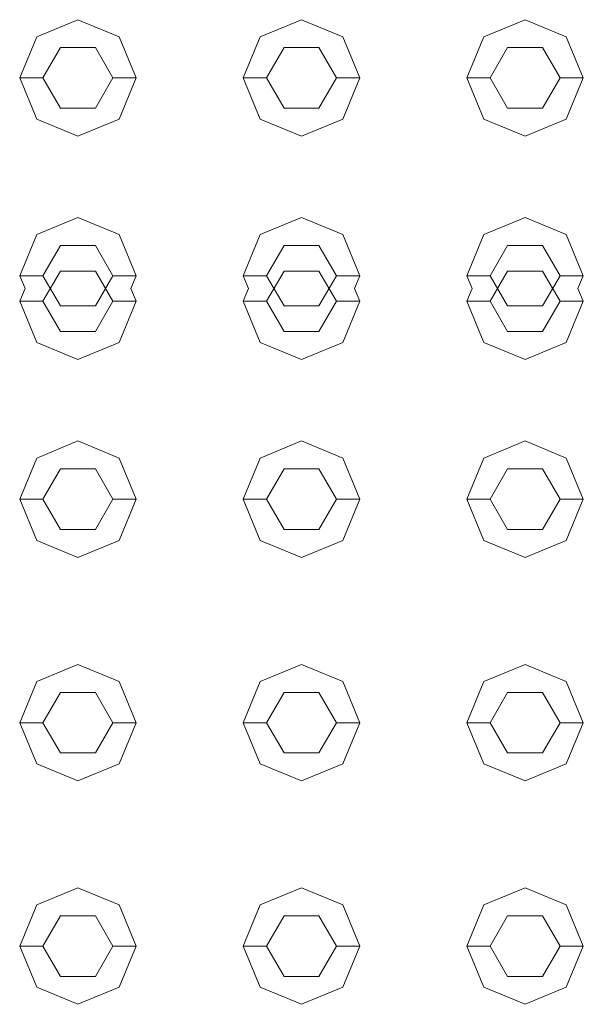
# Model space of a CAD drawing. Header units: millimetres. Extents: x 321 to 585, y -277 to 9.
# Tile 861 of 1056: x 354.927 to 355.169, y -24.399 to -23.976. Entities that reach past the tile are written whole.
import ezdxf

# ---------------------------------------------------------------- set-up
doc = ezdxf.new("R2010")
doc.units = ezdxf.units.MM
doc.header["$MEASUREMENT"] = 0
doc.layers.add('IFC-Elemento construtivo genérico-Contorno', color=253, linetype='Continuous', lineweight=5)

msp = doc.modelspace()

# ---------------------------------------------------------------- linework, layer by layer
at = {"layer": 'IFC-Elemento construtivo genérico-Contorno', "lineweight": 5}
for p, q in [((354.93427, -23.98346), (354.95195, -23.97614)), ((354.93427, -23.98346), (354.95195, -23.97614)), ((354.95195, -23.97614), (354.96963, -23.98346)), ((354.95195, -23.97614), (354.96963, -23.98346)), ((355.03027, -23.98346), (355.04795, -23.97614)), ((355.03027, -23.98346), (355.04795, -23.97614)), ((355.04795, -23.97614), (355.06563, -23.98346)), ((355.04795, -23.97614), (355.06563, -23.98346)), ((355.12627, -23.98346), (355.14395, -23.97614)), ((355.12627, -23.98346), (355.14395, -23.97614)), ((355.14395, -23.97614), (355.16163, -23.98346)), ((355.14395, -23.97614), (355.16163, -23.98346)), ((354.92695, -24.00114), (354.93427, -23.98346)), ((354.92695, -24.00114), (354.93427, -23.98346)), ((354.96963, -23.98346), (354.97695, -24.00114)), ((354.96963, -23.98346), (354.97695, -24.00114)), ((355.02295, -24.00114), (355.03027, -23.98346)), ((355.02295, -24.00114), (355.03027, -23.98346)), ((355.06563, -23.98346), (355.07295, -24.00114)), ((355.06563, -23.98346), (355.07295, -24.00114)), ((355.11895, -24.00114), (355.12627, -23.98346)), ((355.11895, -24.00114), (355.12627, -23.98346)), ((355.16163, -23.98346), (355.16895, -24.00114)), ((355.16163, -23.98346), (355.16895, -24.00114)), ((354.93695, -24.00114), (354.94445, -23.98815)), ((354.93695, -24.00114), (354.94445, -23.98815)), ((354.94445, -23.98815), (354.95945, -23.98815)), ((354.94445, -23.98815), (354.95945, -23.98815)), ((354.95945, -23.98815), (354.96695, -24.00114)), ((354.95945, -23.98815), (354.96695, -24.00114)), ((355.03295, -24.00114), (355.04045, -23.98815)), ((355.03295, -24.00114), (355.04045, -23.98815)), ((355.04045, -23.98815), (355.05545, -23.98815)), ((355.04045, -23.98815), (355.05545, -23.98815)), ((355.05545, -23.98815), (355.06295, -24.00114)), ((355.05545, -23.98815), (355.06295, -24.00114)), ((355.12895, -24.00114), (355.13645, -23.98815)), ((355.12895, -24.00114), (355.13645, -23.98815)), ((355.13645, -23.98815), (355.15145, -23.98815)), ((355.13645, -23.98815), (355.15145, -23.98815)), ((355.15145, -23.98815), (355.15895, -24.00114)), ((355.15145, -23.98815), (355.15895, -24.00114)), ((354.92695, -24.00114), (354.93695, -24.00114)), ((354.92695, -24.00114), (354.93427, -24.01881)), ((354.92695, -24.00114), (354.93695, -24.00114)), ((354.92695, -24.00114), (354.93427, -24.01881)), ((354.93695, -24.00114), (354.94445, -24.01412)), ((354.93695, -24.00114), (354.94445, -24.01412)), ((354.95945, -24.01412), (354.96695, -24.00114)), ((354.95945, -24.01412), (354.96695, -24.00114)), ((354.96695, -24.00114), (354.97695, -24.00114)), ((354.96695, -24.00114), (354.97695, -24.00114)), ((354.96963, -24.01881), (354.97695, -24.00114)), ((354.96963, -24.01881), (354.97695, -24.00114)), ((355.02295, -24.00114), (355.03295, -24.00114)), ((355.02295, -24.00114), (355.03027, -24.01881)), ((355.02295, -24.00114), (355.03295, -24.00114)), ((355.02295, -24.00114), (355.03027, -24.01881)), ((355.03295, -24.00114), (355.04045, -24.01412)), ((355.03295, -24.00114), (355.04045, -24.01412)), ((355.05545, -24.01412), (355.06295, -24.00114)), ((355.05545, -24.01412), (355.06295, -24.00114)), ((355.06295, -24.00114), (355.07295, -24.00114)), ((355.06295, -24.00114), (355.07295, -24.00114)), ((355.06563, -24.01881), (355.07295, -24.00114)), ((355.06563, -24.01881), (355.07295, -24.00114)), ((355.11895, -24.00114), (355.12895, -24.00114)), ((355.11895, -24.00114), (355.12627, -24.01881)), ((355.11895, -24.00114), (355.12895, -24.00114)), ((355.11895, -24.00114), (355.12627, -24.01881)), ((355.12895, -24.00114), (355.13645, -24.01412)), ((355.12895, -24.00114), (355.13645, -24.01412)), ((355.15145, -24.01412), (355.15895, -24.00114)), ((355.15145, -24.01412), (355.15895, -24.00114)), ((355.15895, -24.00114), (355.16895, -24.00114)), ((355.15895, -24.00114), (355.16895, -24.00114)), ((355.16163, -24.01881), (355.16895, -24.00114)), ((355.16163, -24.01881), (355.16895, -24.00114)), ((354.94445, -24.01412), (354.95945, -24.01412)), ((354.94445, -24.01412), (354.95945, -24.01412)), ((355.04045, -24.01412), (355.05545, -24.01412)), ((355.04045, -24.01412), (355.05545, -24.01412)), ((355.13645, -24.01412), (355.15145, -24.01412)), ((355.13645, -24.01412), (355.15145, -24.01412)), ((354.93427, -24.01881), (354.95195, -24.02614)), ((354.93427, -24.01881), (354.95195, -24.02614)), ((354.95195, -24.02614), (354.96963, -24.01881)), ((354.95195, -24.02614), (354.96963, -24.01881)), ((355.03027, -24.01881), (355.04795, -24.02614)), ((355.03027, -24.01881), (355.04795, -24.02614)), ((355.04795, -24.02614), (355.06563, -24.01881)), ((355.04795, -24.02614), (355.06563, -24.01881)), ((355.12627, -24.01881), (355.14395, -24.02614)), ((355.12627, -24.01881), (355.14395, -24.02614)), ((355.14395, -24.02614), (355.16163, -24.01881)), ((355.14395, -24.02614), (355.16163, -24.01881)), ((354.93427, -24.06846), (354.95195, -24.06114)), ((354.93427, -24.06846), (354.95195, -24.06114)), ((354.95195, -24.06114), (354.96963, -24.06846)), ((354.95195, -24.06114), (354.96963, -24.06846)), ((355.03027, -24.06846), (355.04795, -24.06114)), ((355.03027, -24.06846), (355.04795, -24.06114)), ((355.04795, -24.06114), (355.06563, -24.06846)), ((355.04795, -24.06114), (355.06563, -24.06846)), ((355.12627, -24.06846), (355.14395, -24.06114)), ((355.12627, -24.06846), (355.14395, -24.06114)), ((355.14395, -24.06114), (355.16163, -24.06846)), ((355.14395, -24.06114), (355.16163, -24.06846)), ((354.92695, -24.08614), (354.93427, -24.06846)), ((354.92695, -24.08614), (354.93427, -24.06846)), ((354.96963, -24.06846), (354.97695, -24.08614)), ((354.96963, -24.06846), (354.97695, -24.08614)), ((355.02295, -24.08614), (355.03027, -24.06846)), ((355.02295, -24.08614), (355.03027, -24.06846)), ((355.06563, -24.06846), (355.07295, -24.08614)), ((355.06563, -24.06846), (355.07295, -24.08614)), ((355.11895, -24.08614), (355.12627, -24.06846)), ((355.11895, -24.08614), (355.12627, -24.06846)), ((355.16163, -24.06846), (355.16895, -24.08614)), ((355.16163, -24.06846), (355.16895, -24.08614)), ((354.93695, -24.08614), (354.94445, -24.07315)), ((354.93695, -24.08614), (354.94445, -24.07315)), ((354.94445, -24.07315), (354.95945, -24.07315)), ((354.94445, -24.07315), (354.95945, -24.07315)), ((354.95945, -24.07315), (354.96695, -24.08614)), ((354.95945, -24.07315), (354.96695, -24.08614)), ((355.03295, -24.08614), (355.04045, -24.07315)), ((355.03295, -24.08614), (355.04045, -24.07315)), ((355.04045, -24.07315), (355.05545, -24.07315)), ((355.04045, -24.07315), (355.05545, -24.07315)), ((355.05545, -24.07315), (355.06295, -24.08614)), ((355.05545, -24.07315), (355.06295, -24.08614)), ((355.12895, -24.08614), (355.13645, -24.07315)), ((355.12895, -24.08614), (355.13645, -24.07315)), ((355.13645, -24.07315), (355.15145, -24.07315)), ((355.13645, -24.07315), (355.15145, -24.07315)), ((355.15145, -24.07315), (355.15895, -24.08614)), ((355.15145, -24.07315), (355.15895, -24.08614)), ((354.93695, -24.09713), (354.94445, -24.08414)), ((354.93695, -24.09713), (354.94445, -24.08414)), ((354.94445, -24.08414), (354.95945, -24.08414)), ((354.94445, -24.08414), (354.95945, -24.08414)), ((354.95945, -24.08414), (354.96695, -24.09713)), ((354.95945, -24.08414), (354.96695, -24.09713)), ((355.03295, -24.09713), (355.04045, -24.08414)), ((355.03295, -24.09713), (355.04045, -24.08414)), ((355.04045, -24.08414), (355.05545, -24.08414)), ((355.04045, -24.08414), (355.05545, -24.08414)), ((355.05545, -24.08414), (355.06295, -24.09713)), ((355.05545, -24.08414), (355.06295, -24.09713)), ((355.12895, -24.09713), (355.13645, -24.08414)), ((355.12895, -24.09713), (355.13645, -24.08414)), ((355.13645, -24.08414), (355.15145, -24.08414)), ((355.13645, -24.08414), (355.15145, -24.08414)), ((355.15145, -24.08414), (355.15895, -24.09713)), ((355.15145, -24.08414), (355.15895, -24.09713)), ((354.92695, -24.08614), (354.93695, -24.08614)), ((354.92695, -24.08614), (354.92923, -24.09163)), ((354.92695, -24.08614), (354.93695, -24.08614)), ((354.92695, -24.08614), (354.92923, -24.09163)), ((354.93695, -24.08614), (354.94445, -24.09912)), ((354.93695, -24.08614), (354.94445, -24.09912)), ((354.95945, -24.09912), (354.96695, -24.08614)), ((354.95945, -24.09912), (354.96695, -24.08614)), ((354.96695, -24.08614), (354.97695, -24.08614)), ((354.96695, -24.08614), (354.97695, -24.08614)), ((354.97467, -24.09163), (354.97695, -24.08614)), ((354.97467, -24.09163), (354.97695, -24.08614)), ((355.02295, -24.08614), (355.03295, -24.08614)), ((355.02295, -24.08614), (355.02523, -24.09163)), ((355.02295, -24.08614), (355.03295, -24.08614)), ((355.02295, -24.08614), (355.02523, -24.09163)), ((355.03295, -24.08614), (355.04045, -24.09912)), ((355.03295, -24.08614), (355.04045, -24.09912)), ((355.05545, -24.09912), (355.06295, -24.08614)), ((355.05545, -24.09912), (355.06295, -24.08614)), ((355.06295, -24.08614), (355.07295, -24.08614)), ((355.06295, -24.08614), (355.07295, -24.08614)), ((355.07068, -24.09163), (355.07295, -24.08614)), ((355.07068, -24.09163), (355.07295, -24.08614)), ((355.11895, -24.08614), (355.12895, -24.08614)), ((355.11895, -24.08614), (355.12123, -24.09163)), ((355.11895, -24.08614), (355.12895, -24.08614)), ((355.11895, -24.08614), (355.12123, -24.09163)), ((355.12895, -24.08614), (355.13645, -24.09912)), ((355.12895, -24.08614), (355.13645, -24.09912)), ((355.15145, -24.09912), (355.15895, -24.08614)), ((355.15145, -24.09912), (355.15895, -24.08614)), ((355.15895, -24.08614), (355.16895, -24.08614)), ((355.15895, -24.08614), (355.16895, -24.08614)), ((355.16667, -24.09163), (355.16895, -24.08614)), ((355.16667, -24.09163), (355.16895, -24.08614)), ((354.92695, -24.09713), (354.92923, -24.09163)), ((354.92695, -24.09713), (354.92923, -24.09163)), ((354.97467, -24.09163), (354.97695, -24.09713)), ((354.97467, -24.09163), (354.97695, -24.09713)), ((355.02295, -24.09713), (355.02523, -24.09163)), ((355.02295, -24.09713), (355.02523, -24.09163)), ((355.07068, -24.09163), (355.07295, -24.09713)), ((355.07068, -24.09163), (355.07295, -24.09713)), ((355.11895, -24.09713), (355.12123, -24.09163)), ((355.11895, -24.09713), (355.12123, -24.09163)), ((355.16667, -24.09163), (355.16895, -24.09713)), ((355.16667, -24.09163), (355.16895, -24.09713)), ((354.92695, -24.09713), (354.93695, -24.09713)), ((354.92695, -24.09713), (354.93427, -24.11482)), ((354.92695, -24.09713), (354.93695, -24.09713)), ((354.92695, -24.09713), (354.93427, -24.11482)), ((354.93695, -24.09713), (354.94445, -24.11013)), ((354.93695, -24.09713), (354.94445, -24.11013)), ((354.95945, -24.11013), (354.96695, -24.09713)), ((354.95945, -24.11013), (354.96695, -24.09713)), ((354.96695, -24.09713), (354.97695, -24.09713)), ((354.96695, -24.09713), (354.97695, -24.09713)), ((354.96963, -24.11482), (354.97695, -24.09713)), ((354.96963, -24.11482), (354.97695, -24.09713)), ((355.02295, -24.09713), (355.03295, -24.09713)), ((355.02295, -24.09713), (355.03027, -24.11482)), ((355.02295, -24.09713), (355.03295, -24.09713)), ((355.02295, -24.09713), (355.03027, -24.11482)), ((355.03295, -24.09713), (355.04045, -24.11013)), ((355.03295, -24.09713), (355.04045, -24.11013)), ((355.05545, -24.11013), (355.06295, -24.09713)), ((355.05545, -24.11013), (355.06295, -24.09713)), ((355.06295, -24.09713), (355.07295, -24.09713)), ((355.06295, -24.09713), (355.07295, -24.09713)), ((355.06563, -24.11482), (355.07295, -24.09713)), ((355.06563, -24.11482), (355.07295, -24.09713)), ((355.11895, -24.09713), (355.12895, -24.09713)), ((355.11895, -24.09713), (355.12627, -24.11482)), ((355.11895, -24.09713), (355.12895, -24.09713)), ((355.11895, -24.09713), (355.12627, -24.11482)), ((355.12895, -24.09713), (355.13645, -24.11013)), ((355.12895, -24.09713), (355.13645, -24.11013)), ((355.15145, -24.11013), (355.15895, -24.09713)), ((355.15145, -24.11013), (355.15895, -24.09713)), ((355.15895, -24.09713), (355.16895, -24.09713)), ((355.15895, -24.09713), (355.16895, -24.09713)), ((355.16163, -24.11482), (355.16895, -24.09713)), ((355.16163, -24.11482), (355.16895, -24.09713)), ((354.94445, -24.09912), (354.95945, -24.09912)), ((354.94445, -24.09912), (354.95945, -24.09912)), ((355.04045, -24.09912), (355.05545, -24.09912)), ((355.04045, -24.09912), (355.05545, -24.09912)), ((355.13645, -24.09912), (355.15145, -24.09912)), ((355.13645, -24.09912), (355.15145, -24.09912)), ((354.94445, -24.11013), (354.95945, -24.11013)), ((354.94445, -24.11013), (354.95945, -24.11013)), ((355.04045, -24.11013), (355.05545, -24.11013)), ((355.04045, -24.11013), (355.05545, -24.11013)), ((355.13645, -24.11013), (355.15145, -24.11013)), ((355.13645, -24.11013), (355.15145, -24.11013)), ((354.93427, -24.11482), (354.95195, -24.12213)), ((354.93427, -24.11482), (354.95195, -24.12213)), ((354.95195, -24.12213), (354.96963, -24.11482)), ((354.95195, -24.12213), (354.96963, -24.11482)), ((355.03027, -24.11482), (355.04795, -24.12213)), ((355.03027, -24.11482), (355.04795, -24.12213)), ((355.04795, -24.12213), (355.06563, -24.11482)), ((355.04795, -24.12213), (355.06563, -24.11482)), ((355.12627, -24.11482), (355.14395, -24.12213)), ((355.12627, -24.11482), (355.14395, -24.12213)), ((355.14395, -24.12213), (355.16163, -24.11482)), ((355.14395, -24.12213), (355.16163, -24.11482)), ((354.93427, -24.16446), (354.95195, -24.15713)), ((354.93427, -24.16446), (354.95195, -24.15713)), ((354.95195, -24.15713), (354.96963, -24.16446)), ((354.95195, -24.15713), (354.96963, -24.16446)), ((355.03027, -24.16446), (355.04795, -24.15713)), ((355.03027, -24.16446), (355.04795, -24.15713)), ((355.04795, -24.15713), (355.06563, -24.16446)), ((355.04795, -24.15713), (355.06563, -24.16446)), ((355.12627, -24.16446), (355.14395, -24.15713)), ((355.12627, -24.16446), (355.14395, -24.15713)), ((355.14395, -24.15713), (355.16163, -24.16446)), ((355.14395, -24.15713), (355.16163, -24.16446)), ((354.92695, -24.18213), (354.93427, -24.16446)), ((354.92695, -24.18213), (354.93427, -24.16446)), ((354.96963, -24.16446), (354.97695, -24.18213)), ((354.96963, -24.16446), (354.97695, -24.18213)), ((355.02295, -24.18213), (355.03027, -24.16446)), ((355.02295, -24.18213), (355.03027, -24.16446)), ((355.06563, -24.16446), (355.07295, -24.18213)), ((355.06563, -24.16446), (355.07295, -24.18213)), ((355.11895, -24.18213), (355.12627, -24.16446)), ((355.11895, -24.18213), (355.12627, -24.16446)), ((355.16163, -24.16446), (355.16895, -24.18213)), ((355.16163, -24.16446), (355.16895, -24.18213)), ((354.93695, -24.18213), (354.94445, -24.16914)), ((354.93695, -24.18213), (354.94445, -24.16914)), ((354.94445, -24.16914), (354.95945, -24.16914)), ((354.94445, -24.16914), (354.95945, -24.16914)), ((354.95945, -24.16914), (354.96695, -24.18213)), ((354.95945, -24.16914), (354.96695, -24.18213)), ((355.03295, -24.18213), (355.04045, -24.16914)), ((355.03295, -24.18213), (355.04045, -24.16914)), ((355.04045, -24.16914), (355.05545, -24.16914)), ((355.04045, -24.16914), (355.05545, -24.16914)), ((355.05545, -24.16914), (355.06295, -24.18213)), ((355.05545, -24.16914), (355.06295, -24.18213)), ((355.12895, -24.18213), (355.13645, -24.16914)), ((355.12895, -24.18213), (355.13645, -24.16914)), ((355.13645, -24.16914), (355.15145, -24.16914)), ((355.13645, -24.16914), (355.15145, -24.16914)), ((355.15145, -24.16914), (355.15895, -24.18213)), ((355.15145, -24.16914), (355.15895, -24.18213)), ((354.92695, -24.18213), (354.93695, -24.18213)), ((354.92695, -24.18213), (354.93427, -24.19982)), ((354.92695, -24.18213), (354.93695, -24.18213)), ((354.92695, -24.18213), (354.93427, -24.19982)), ((354.93695, -24.18213), (354.94445, -24.19513)), ((354.93695, -24.18213), (354.94445, -24.19513)), ((354.95945, -24.19513), (354.96695, -24.18213)), ((354.95945, -24.19513), (354.96695, -24.18213)), ((354.96695, -24.18213), (354.97695, -24.18213)), ((354.96695, -24.18213), (354.97695, -24.18213)), ((354.96963, -24.19982), (354.97695, -24.18213)), ((354.96963, -24.19982), (354.97695, -24.18213)), ((355.02295, -24.18213), (355.03295, -24.18213)), ((355.02295, -24.18213), (355.03027, -24.19982)), ((355.02295, -24.18213), (355.03295, -24.18213)), ((355.02295, -24.18213), (355.03027, -24.19982)), ((355.03295, -24.18213), (355.04045, -24.19513)), ((355.03295, -24.18213), (355.04045, -24.19513)), ((355.05545, -24.19513), (355.06295, -24.18213)), ((355.05545, -24.19513), (355.06295, -24.18213)), ((355.06295, -24.18213), (355.07295, -24.18213)), ((355.06295, -24.18213), (355.07295, -24.18213)), ((355.06563, -24.19982), (355.07295, -24.18213)), ((355.06563, -24.19982), (355.07295, -24.18213)), ((355.11895, -24.18213), (355.12895, -24.18213)), ((355.11895, -24.18213), (355.12627, -24.19982)), ((355.11895, -24.18213), (355.12895, -24.18213)), ((355.11895, -24.18213), (355.12627, -24.19982)), ((355.12895, -24.18213), (355.13645, -24.19513)), ((355.12895, -24.18213), (355.13645, -24.19513)), ((355.15145, -24.19513), (355.15895, -24.18213)), ((355.15145, -24.19513), (355.15895, -24.18213)), ((355.15895, -24.18213), (355.16895, -24.18213)), ((355.15895, -24.18213), (355.16895, -24.18213)), ((355.16163, -24.19982), (355.16895, -24.18213)), ((355.16163, -24.19982), (355.16895, -24.18213)), ((354.94445, -24.19513), (354.95945, -24.19513)), ((354.94445, -24.19513), (354.95945, -24.19513)), ((355.04045, -24.19513), (355.05545, -24.19513)), ((355.04045, -24.19513), (355.05545, -24.19513)), ((355.13645, -24.19513), (355.15145, -24.19513)), ((355.13645, -24.19513), (355.15145, -24.19513)), ((354.93427, -24.19982), (354.95195, -24.20713)), ((354.93427, -24.19982), (354.95195, -24.20713)), ((354.95195, -24.20713), (354.96963, -24.19982)), ((354.95195, -24.20713), (354.96963, -24.19982)), ((355.03027, -24.19982), (355.04795, -24.20713)), ((355.03027, -24.19982), (355.04795, -24.20713)), ((355.04795, -24.20713), (355.06563, -24.19982)), ((355.04795, -24.20713), (355.06563, -24.19982)), ((355.12627, -24.19982), (355.14395, -24.20713)), ((355.12627, -24.19982), (355.14395, -24.20713)), ((355.14395, -24.20713), (355.16163, -24.19982)), ((355.14395, -24.20713), (355.16163, -24.19982)), ((354.93427, -24.26046), (354.95195, -24.25314)), ((354.93427, -24.26046), (354.95195, -24.25314)), ((354.95195, -24.25314), (354.96963, -24.26046)), ((354.95195, -24.25314), (354.96963, -24.26046)), ((355.03027, -24.26046), (355.04795, -24.25314)), ((355.03027, -24.26046), (355.04795, -24.25314)), ((355.04795, -24.25314), (355.06563, -24.26046)), ((355.04795, -24.25314), (355.06563, -24.26046)), ((355.12627, -24.26046), (355.14395, -24.25314)), ((355.12627, -24.26046), (355.14395, -24.25314)), ((355.14395, -24.25314), (355.16163, -24.26046)), ((355.14395, -24.25314), (355.16163, -24.26046)), ((354.92695, -24.27814), (354.93427, -24.26046)), ((354.92695, -24.27814), (354.93427, -24.26046)), ((354.96963, -24.26046), (354.97695, -24.27814)), ((354.96963, -24.26046), (354.97695, -24.27814)), ((355.02295, -24.27814), (355.03027, -24.26046)), ((355.02295, -24.27814), (355.03027, -24.26046)), ((355.06563, -24.26046), (355.07295, -24.27814)), ((355.06563, -24.26046), (355.07295, -24.27814)), ((355.11895, -24.27814), (355.12627, -24.26046)), ((355.11895, -24.27814), (355.12627, -24.26046)), ((355.16163, -24.26046), (355.16895, -24.27814)), ((355.16163, -24.26046), (355.16895, -24.27814)), ((354.93695, -24.27814), (354.94445, -24.26515)), ((354.93695, -24.27814), (354.94445, -24.26515)), ((354.94445, -24.26515), (354.95945, -24.26515)), ((354.94445, -24.26515), (354.95945, -24.26515)), ((354.95945, -24.26515), (354.96695, -24.27814)), ((354.95945, -24.26515), (354.96695, -24.27814)), ((355.03295, -24.27814), (355.04045, -24.26515)), ((355.03295, -24.27814), (355.04045, -24.26515)), ((355.04045, -24.26515), (355.05545, -24.26515)), ((355.04045, -24.26515), (355.05545, -24.26515)), ((355.05545, -24.26515), (355.06295, -24.27814)), ((355.05545, -24.26515), (355.06295, -24.27814)), ((355.12895, -24.27814), (355.13645, -24.26515)), ((355.12895, -24.27814), (355.13645, -24.26515)), ((355.13645, -24.26515), (355.15145, -24.26515)), ((355.13645, -24.26515), (355.15145, -24.26515)), ((355.15145, -24.26515), (355.15895, -24.27814)), ((355.15145, -24.26515), (355.15895, -24.27814)), ((354.92695, -24.27814), (354.93695, -24.27814)), ((354.92695, -24.27814), (354.93427, -24.29581)), ((354.92695, -24.27814), (354.93695, -24.27814)), ((354.92695, -24.27814), (354.93427, -24.29581)), ((354.93695, -24.27814), (354.94445, -24.29113)), ((354.93695, -24.27814), (354.94445, -24.29113)), ((354.95945, -24.29113), (354.96695, -24.27814)), ((354.95945, -24.29113), (354.96695, -24.27814)), ((354.96695, -24.27814), (354.97695, -24.27814)), ((354.96695, -24.27814), (354.97695, -24.27814)), ((354.96963, -24.29581), (354.97695, -24.27814)), ((354.96963, -24.29581), (354.97695, -24.27814)), ((355.02295, -24.27814), (355.03295, -24.27814)), ((355.02295, -24.27814), (355.03027, -24.29581)), ((355.02295, -24.27814), (355.03295, -24.27814)), ((355.02295, -24.27814), (355.03027, -24.29581)), ((355.03295, -24.27814), (355.04045, -24.29113)), ((355.03295, -24.27814), (355.04045, -24.29113)), ((355.05545, -24.29113), (355.06295, -24.27814)), ((355.05545, -24.29113), (355.06295, -24.27814)), ((355.06295, -24.27814), (355.07295, -24.27814)), ((355.06295, -24.27814), (355.07295, -24.27814)), ((355.06563, -24.29581), (355.07295, -24.27814)), ((355.06563, -24.29581), (355.07295, -24.27814)), ((355.11895, -24.27814), (355.12895, -24.27814)), ((355.11895, -24.27814), (355.12627, -24.29581)), ((355.11895, -24.27814), (355.12895, -24.27814)), ((355.11895, -24.27814), (355.12627, -24.29581)), ((355.12895, -24.27814), (355.13645, -24.29113)), ((355.12895, -24.27814), (355.13645, -24.29113)), ((355.15145, -24.29113), (355.15895, -24.27814)), ((355.15145, -24.29113), (355.15895, -24.27814)), ((355.15895, -24.27814), (355.16895, -24.27814)), ((355.15895, -24.27814), (355.16895, -24.27814)), ((355.16163, -24.29581), (355.16895, -24.27814)), ((355.16163, -24.29581), (355.16895, -24.27814)), ((354.94445, -24.29113), (354.95945, -24.29113)), ((354.94445, -24.29113), (354.95945, -24.29113)), ((355.04045, -24.29113), (355.05545, -24.29113)), ((355.04045, -24.29113), (355.05545, -24.29113)), ((355.13645, -24.29113), (355.15145, -24.29113)), ((355.13645, -24.29113), (355.15145, -24.29113)), ((354.93427, -24.29581), (354.95195, -24.30314)), ((354.93427, -24.29581), (354.95195, -24.30314)), ((354.95195, -24.30314), (354.96963, -24.29581)), ((354.95195, -24.30314), (354.96963, -24.29581)), ((355.03027, -24.29581), (355.04795, -24.30314)), ((355.03027, -24.29581), (355.04795, -24.30314)), ((355.04795, -24.30314), (355.06563, -24.29581)), ((355.04795, -24.30314), (355.06563, -24.29581)), ((355.12627, -24.29581), (355.14395, -24.30314)), ((355.12627, -24.29581), (355.14395, -24.30314)), ((355.14395, -24.30314), (355.16163, -24.29581)), ((355.14395, -24.30314), (355.16163, -24.29581)), ((354.93427, -24.35646), (354.95195, -24.34913)), ((354.93427, -24.35646), (354.95195, -24.34913)), ((354.95195, -24.34913), (354.96963, -24.35646)), ((354.95195, -24.34913), (354.96963, -24.35646)), ((355.03027, -24.35646), (355.04795, -24.34913)), ((355.03027, -24.35646), (355.04795, -24.34913)), ((355.04795, -24.34913), (355.06563, -24.35646)), ((355.04795, -24.34913), (355.06563, -24.35646)), ((355.12627, -24.35646), (355.14395, -24.34913)), ((355.12627, -24.35646), (355.14395, -24.34913)), ((355.14395, -24.34913), (355.16163, -24.35646)), ((355.14395, -24.34913), (355.16163, -24.35646)), ((354.92695, -24.37413), (354.93427, -24.35646)), ((354.92695, -24.37413), (354.93427, -24.35646)), ((354.96963, -24.35646), (354.97695, -24.37413)), ((354.96963, -24.35646), (354.97695, -24.37413)), ((355.02295, -24.37413), (355.03027, -24.35646)), ((355.02295, -24.37413), (355.03027, -24.35646)), ((355.06563, -24.35646), (355.07295, -24.37413)), ((355.06563, -24.35646), (355.07295, -24.37413)), ((355.11895, -24.37413), (355.12627, -24.35646)), ((355.11895, -24.37413), (355.12627, -24.35646)), ((355.16163, -24.35646), (355.16895, -24.37413)), ((355.16163, -24.35646), (355.16895, -24.37413)), ((354.93695, -24.37413), (354.94445, -24.36114)), ((354.93695, -24.37413), (354.94445, -24.36114)), ((354.94445, -24.36114), (354.95945, -24.36114)), ((354.94445, -24.36114), (354.95945, -24.36114)), ((354.95945, -24.36114), (354.96695, -24.37413)), ((354.95945, -24.36114), (354.96695, -24.37413)), ((355.03295, -24.37413), (355.04045, -24.36114)), ((355.03295, -24.37413), (355.04045, -24.36114)), ((355.04045, -24.36114), (355.05545, -24.36114)), ((355.04045, -24.36114), (355.05545, -24.36114)), ((355.05545, -24.36114), (355.06295, -24.37413)), ((355.05545, -24.36114), (355.06295, -24.37413)), ((355.12895, -24.37413), (355.13645, -24.36114)), ((355.12895, -24.37413), (355.13645, -24.36114)), ((355.13645, -24.36114), (355.15145, -24.36114)), ((355.13645, -24.36114), (355.15145, -24.36114)), ((355.15145, -24.36114), (355.15895, -24.37413)), ((355.15145, -24.36114), (355.15895, -24.37413)), ((354.92695, -24.37413), (354.93695, -24.37413)), ((354.92695, -24.37413), (354.93427, -24.39181)), ((354.92695, -24.37413), (354.93695, -24.37413)), ((354.92695, -24.37413), (354.93427, -24.39181)), ((354.93695, -24.37413), (354.94445, -24.38712)), ((354.93695, -24.37413), (354.94445, -24.38712)), ((354.95945, -24.38712), (354.96695, -24.37413)), ((354.95945, -24.38712), (354.96695, -24.37413)), ((354.96695, -24.37413), (354.97695, -24.37413)), ((354.96695, -24.37413), (354.97695, -24.37413)), ((354.96963, -24.39181), (354.97695, -24.37413)), ((354.96963, -24.39181), (354.97695, -24.37413)), ((355.02295, -24.37413), (355.03295, -24.37413)), ((355.02295, -24.37413), (355.03027, -24.39181)), ((355.02295, -24.37413), (355.03295, -24.37413)), ((355.02295, -24.37413), (355.03027, -24.39181)), ((355.03295, -24.37413), (355.04045, -24.38712)), ((355.03295, -24.37413), (355.04045, -24.38712)), ((355.05545, -24.38712), (355.06295, -24.37413)), ((355.05545, -24.38712), (355.06295, -24.37413)), ((355.06295, -24.37413), (355.07295, -24.37413)), ((355.06295, -24.37413), (355.07295, -24.37413)), ((355.06563, -24.39181), (355.07295, -24.37413)), ((355.06563, -24.39181), (355.07295, -24.37413)), ((355.11895, -24.37413), (355.12895, -24.37413)), ((355.11895, -24.37413), (355.12627, -24.39181)), ((355.11895, -24.37413), (355.12895, -24.37413)), ((355.11895, -24.37413), (355.12627, -24.39181)), ((355.12895, -24.37413), (355.13645, -24.38712)), ((355.12895, -24.37413), (355.13645, -24.38712)), ((355.15145, -24.38712), (355.15895, -24.37413)), ((355.15145, -24.38712), (355.15895, -24.37413)), ((355.15895, -24.37413), (355.16895, -24.37413)), ((355.15895, -24.37413), (355.16895, -24.37413)), ((355.16163, -24.39181), (355.16895, -24.37413)), ((355.16163, -24.39181), (355.16895, -24.37413)), ((354.94445, -24.38712), (354.95945, -24.38712)), ((354.94445, -24.38712), (354.95945, -24.38712)), ((355.04045, -24.38712), (355.05545, -24.38712)), ((355.04045, -24.38712), (355.05545, -24.38712)), ((355.13645, -24.38712), (355.15145, -24.38712)), ((355.13645, -24.38712), (355.15145, -24.38712)), ((354.93427, -24.39181), (354.95195, -24.39913)), ((354.93427, -24.39181), (354.95195, -24.39913)), ((354.95195, -24.39913), (354.96963, -24.39181)), ((354.95195, -24.39913), (354.96963, -24.39181)), ((355.03027, -24.39181), (355.04795, -24.39913)), ((355.03027, -24.39181), (355.04795, -24.39913)), ((355.04795, -24.39913), (355.06563, -24.39181)), ((355.04795, -24.39913), (355.06563, -24.39181)), ((355.12627, -24.39181), (355.14395, -24.39913)), ((355.12627, -24.39181), (355.14395, -24.39913)), ((355.14395, -24.39913), (355.16163, -24.39181)), ((355.14395, -24.39913), (355.16163, -24.39181))]:
    msp.add_line(p, q, dxfattribs=at)

doc.saveas('drawing.dxf')
